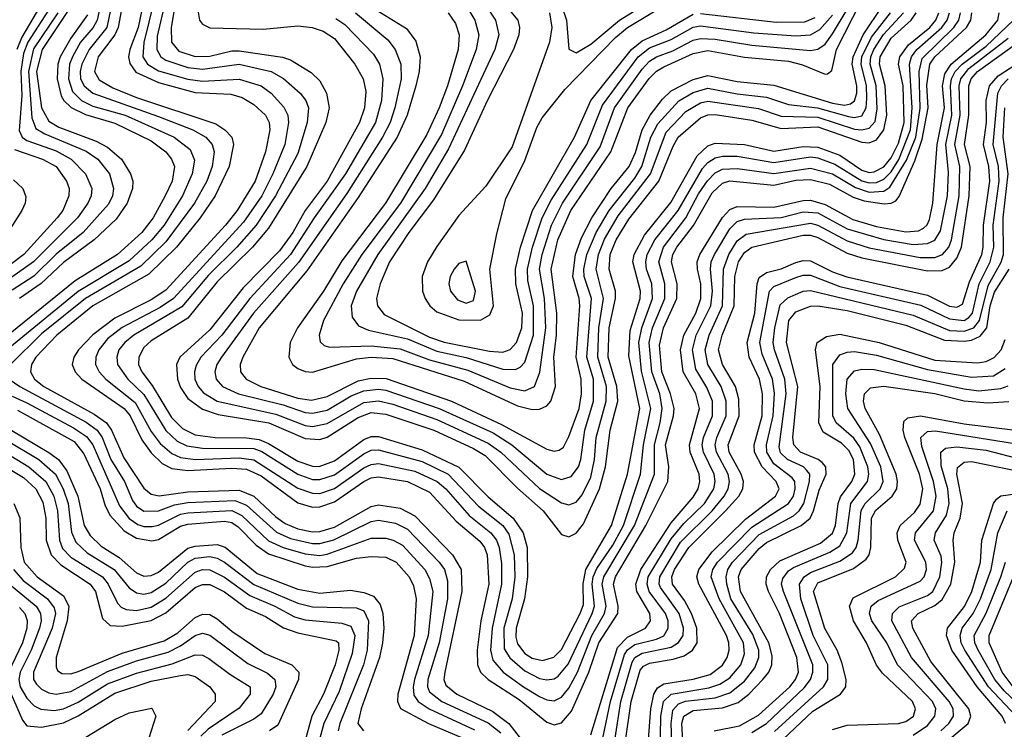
# Model space of a CAD drawing. Header units: inches. Extents: x 501365 to 657855, y 482276 to 547543.
# Tile 494 of 656: x 580531 to 583219, y 528014 to 529951. Entities that reach past the tile are written whole.
import ezdxf

# ---------------------------------------------------------------- set-up
doc = ezdxf.new("R2010")
doc.units = ezdxf.units.IN
doc.header["$MEASUREMENT"] = 0
doc.layers.add('A5582', color=7, linetype='Continuous')

msp = doc.modelspace()

# ---------------------------------------------------------------- linework, layer by layer
at = {"layer": 'A5582', "color": 5}
for points, elevation in [([(580617.5, 529990), (580553.2, 529890), (580541.4, 529858.6), (580534.1, 529810), (580536.2, 529743.8), (580528.8, 529648.8), (580537.3, 529630), (580550, 529621.4), (580630, 529592.7), (580671.1, 529570), (580710.1, 529530), (580727.9, 529490), (580725.8, 529470), (580716.5, 529450), (580688.7, 529410), (580568, 529290), (580487.2, 529232.8)], 3540), ([(580753.4, 530000), (580741.9, 529950), (580731.2, 529930), (580697.1, 529890), (580674.7, 529850), (580666.7, 529830), (580663.5, 529790), (580674.9, 529754.9), (580699.5, 529730), (580730, 529714.9), (580818.4, 529690), (580952.6, 529630), (580996.4, 529596.4), (581007.8, 529567.8), (581002, 529530), (580974.9, 529470), (580925.2, 529390), (580891.2, 529350), (580830, 529293), (580690.6, 529209.4), (580504, 529056)], 3640), ([(580782.8, 530000), (580768.6, 529930), (580720.6, 529870), (580700.2, 529830), (580695.9, 529810), (580697, 529790), (580707, 529770), (580730.5, 529750), (580910, 529686.8), (581003.8, 529650), (581039.3, 529630), (581056.6, 529610), (581062.1, 529590), (581056.2, 529550), (581041.4, 529510), (581008.3, 529450), (580930, 529344.5), (580861.6, 529278.4), (580710, 529190), (580590, 529093), (580505.3, 529010)], 3660), ([(580587.5, 529990), (580536.3, 529903.7), (580522.7, 529870)], 3520), ([(580672.1, 529990), (580591.8, 529870), (580576.9, 529810), (580590.5, 529710.5), (580610, 529674.1), (580637.9, 529657.9), (580739.4, 529619.4), (580770, 529602.9), (580808.3, 529570), (580833.6, 529530), (580839.9, 529510), (580839.1, 529490), (580824.5, 529450), (580793.8, 529406.2), (580734.2, 529350), (580650, 529288.6), (580589.5, 529230.5), (580530.1, 529189.9)], 3580), ([(580812.1, 530000), (580799.6, 529930), (580790.4, 529909.6), (580744.7, 529850), (580735.2, 529810), (580747.2, 529787.2), (580784.6, 529764.6), (580850, 529738.6), (581066.5, 529666.5), (581091.2, 529650), (581109.7, 529630), (581114.3, 529610), (581102.3, 529550), (581064.8, 529470), (581023.2, 529410), (580958.4, 529330), (580883.6, 529256.4), (580730.6, 529169.4), (580632.4, 529090), (580575, 529030), (580563.3, 529010), (580559.8, 528990), (580571.3, 528970), (580596.7, 528950), (580734.1, 528874.1), (580767.3, 528850), (580781.7, 528830), (580814.9, 528754.9), (580870, 528672.3), (580890, 528655.6), (580911.6, 528651.6), (580990, 528662), (581130, 528666.4), (581170.1, 528650), (581230, 528593.5), (581255.6, 528575.6), (581290, 528560.9), (581330, 528553.1), (581350, 528553.7), (581390, 528565.6), (581490, 528622.2), (581510, 528626.3), (581570, 528617.9), (581610, 528596.5), (581712.9, 528490), (581735.7, 528450), (581738, 528390), (581691.7, 528170), (581689.1, 528150), (581694.6, 528134.6), (581724.1, 528110), (581822.6, 528062.6), (581866.6, 528030), (581912.9, 527970)], 3680), ([(580868.7, 530000), (580853.8, 529930), (580831, 529870), (580827.8, 529850), (580831.4, 529831.4), (580847.8, 529807.8), (580910, 529779.7), (581010, 529752.5), (581107.4, 529747.4), (581138.3, 529738.3), (581170, 529719.6), (581201.9, 529690), (581211.9, 529670), (581214, 529650), (581201.5, 529590), (581173.4, 529510), (581124.7, 529430), (581093, 529390), (580930, 529212.4), (580890, 529186.5), (580790, 529136.5), (580730, 529090.6), (580690.9, 529050), (580678.3, 529030), (580674.3, 529010), (580682.1, 528990), (580700.7, 528970), (580816.1, 528890), (580831.9, 528870), (580864.4, 528804.4), (580890, 528768.3), (580919.6, 528739.6), (580945.7, 528725.7), (580990, 528720.6), (581110, 528726.4), (581150, 528723.6), (581190, 528706.2), (581290, 528632.4), (581330, 528620.5), (581350, 528620.8), (581390, 528634.4), (581470, 528690.2), (581490, 528700), (581510, 528703.4), (581590, 528690.6), (581650, 528661.6), (581722.3, 528582.3), (581787.2, 528527.2), (581800, 528510), (581807.1, 528490), (581811.9, 528410), (581790.2, 528310), (581779.8, 528230), (581780.5, 528190), (581788.7, 528170), (581810.1, 528150), (581894.7, 528094.7), (581970, 528033.7), (581990, 528025.8), (582010, 528031.1), (582037.1, 528062.9), (582084.7, 528170), (582111.9, 528250), (582163.9, 528330), (582165.3, 528350), (582151.8, 528410), (582157.4, 528430), (582240.4, 528570), (582300.3, 528690), (582303.4, 528730), (582294.1, 528790), (582316.4, 528870), (582317.4, 528890), (582308.2, 528930), (582283.8, 528990), (582277.4, 529062.6), (582289.1, 529110), (582325.4, 529190), (582325.8, 529230), (582310.5, 529290), (582314.4, 529310), (582324.8, 529330), (582370.4, 529389.6), (582421.4, 529478.6), (582450, 529505), (582470, 529510.9), (582590, 529499.7), (582650, 529512.8), (582690, 529515), (582742.4, 529502.4), (582806.8, 529466.8), (582836.3, 529456.3), (582891.5, 529448.5), (582910, 529450), (582923.1, 529456.9), (582932, 529468), (582974.7, 529565.3), (582995.3, 529624.7), (583011, 529710), (583008, 529772), (583015.9, 529830), (583029.2, 529850), (583115.8, 529930), (583127.9, 529950), (583130.8, 529970)], 3720), ([(580896.7, 530000), (580869.2, 529889.2), (580866.8, 529850), (580879.5, 529830), (580910, 529811.3), (580990, 529788.6), (581030, 529782.9), (581130, 529788.9), (581190, 529770.8), (581216.9, 529750), (581252.1, 529712.1), (581262.6, 529690), (581264.9, 529670), (581254.6, 529610), (581221.9, 529530), (581191.4, 529470), (581141.9, 529398.1), (580950.5, 529189.5), (580914.3, 529165.7), (580810, 529110.9), (580770, 529079.9), (580746.5, 529050), (580738.5, 529030), (580737.6, 529010), (580747.4, 528990), (580765.7, 528970), (580845.6, 528905.6), (580890, 528826.9), (580914.4, 528794.4), (580946.3, 528766.3), (580970, 528755.5), (581010.7, 528750.7), (581130, 528755.2), (581169.6, 528749.6), (581290, 528672.4), (581330, 528658.2), (581350, 528657.9), (581390, 528670.8), (581470, 528727.3), (581490, 528736.8), (581510, 528739.7), (581610, 528718.9), (581670.6, 528690), (581694, 528670), (581757.8, 528597.8), (581817.1, 528550), (581832.8, 528530), (581840, 528510), (581846.5, 528466.5), (581846.6, 528410), (581820.4, 528290), (581815.8, 528230), (581822.2, 528202.2), (581851, 528170), (581906, 528130), (581950, 528102.9), (581970, 528093.9), (581990, 528091.9), (582010, 528101.6), (582030, 528125.9), (582053.8, 528170), (582092.7, 528270), (582127.6, 528330), (582132.1, 528350), (582121.6, 528410), (582125.6, 528430), (582209.5, 528570), (582264.3, 528710), (582263.7, 528790), (582280, 528850), (582285.4, 528890), (582278.2, 528930), (582257, 528990), (582249.3, 529070), (582259, 529110), (582292.3, 529190), (582292.2, 529230), (582275.6, 529290), (582288.5, 529330), (582349.8, 529410), (582384.2, 529475.8), (582408.7, 529511.3), (582430, 529532.7), (582450, 529542.5), (582490, 529544.7), (582590, 529530.7), (582690, 529545.9), (582750, 529529.9), (582812.9, 529492.9), (582850, 529480.2), (582890, 529482.7), (582906.4, 529493.6), (582952.3, 529567.7), (582977.4, 529630), (582989.4, 529709.4), (582986.8, 529810), (582994.6, 529845.4), (583081.8, 529930), (583094.7, 529950), (583099.5, 529970)], 3740), ([(580928.1, 530000), (580906.2, 529906.2), (580904.7, 529870), (580915.9, 529850), (580930, 529840.5), (580990, 529820.4), (581030, 529815.9), (581130, 529829.4), (581217.6, 529810), (581250.6, 529790.6), (581296.3, 529750), (581311.9, 529730), (581319.1, 529710), (581315.6, 529670), (581290, 529585.6), (581229.3, 529470), (581176.4, 529390), (581123.2, 529330), (581046.2, 529253.8), (580973.2, 529166.8), (580842.1, 529090), (580817.3, 529070), (580801.4, 529050), (580795.6, 529030), (580798, 529010), (580825.6, 528970), (580870, 528927.8), (580929.8, 528829.8), (580960.8, 528800.8), (580987.4, 528787.4), (581030, 528781.4), (581170, 528780.3), (581191.8, 528771.8), (581290, 528710.4), (581330, 528696), (581350, 528695.3), (581390, 528708.2), (581470, 528766), (581490, 528775.5), (581510, 528776.7), (581630, 528745.1), (581700.3, 528710), (581783.2, 528623.2), (581849.8, 528569.8), (581866.7, 528546.7), (581880.6, 528490), (581882.7, 528430), (581875.2, 528370), (581852.3, 528290), (581853.8, 528233.8), (581868.7, 528208.7), (581910, 528173.4), (581950, 528152.7), (581970, 528148.4), (581990, 528151.8), (582000.8, 528159.2), (582028.6, 528191.4), (582094.2, 528330), (582100.2, 528350), (582094.3, 528410), (582097, 528430), (582106.8, 528453.2), (582150, 528516.6), (582179.1, 528570), (582226.2, 528710), (582233.9, 528790), (582254.4, 528890), (582228.9, 528991.1), (582221.1, 529070), (582229.1, 529110), (582258.7, 529190), (582256.9, 529230), (582242.5, 529270), (582240.1, 529290), (582244.1, 529310), (582264.9, 529350), (582328.9, 529430), (582395.5, 529544.5), (582410, 529561.1), (582430, 529573.6), (582450, 529578.3), (582490, 529578.3), (582590, 529561.5), (582690, 529576.8), (582710, 529574.2), (582756.9, 529556.9), (582830, 529511.5), (582850, 529505.9), (582870, 529506.6), (582890, 529515.4), (582910, 529535.7), (582931, 529569), (582963.3, 529650), (582968.1, 529710), (582960, 529830), (582965.7, 529850), (582980.5, 529870), (583048.8, 529930), (583063, 529950), (583069.5, 529970)], 3760), ([(580955.8, 530000), (580944.4, 529930), (580945.3, 529890), (580965.1, 529865.1), (581010, 529850.4), (581050, 529851.8), (581110, 529866), (581130, 529866), (581248.3, 529848.3), (581270, 529841.2), (581326.6, 529806.6), (581350, 529784.2), (581368.8, 529750), (581376.1, 529710), (581366.4, 529670), (581314.8, 529550), (581210, 529381.7), (581166.4, 529330), (581070, 529235.7), (580990, 529136.4), (580890, 529074.5), (580870, 529056.5), (580855.6, 529030), (580855.3, 529010), (580863.8, 528990), (580892.1, 528952.1), (580944.9, 528864.9), (580975.4, 528835.4), (581010, 528817.9), (581064.4, 528810), (581150, 528809.9), (581184.7, 528804.7), (581210, 528794.1), (581290, 528745.7), (581330, 528731.8), (581348.5, 528731.5), (581390, 528746.4), (581470, 528804.9), (581490, 528813.1), (581510, 528812.9), (581630, 528777), (581729.5, 528729.5), (581810, 528648), (581878.3, 528590), (581905.8, 528550), (581916.4, 528510), (581917.4, 528430), (581909.2, 528370), (581886.5, 528290), (581885.7, 528265.7), (581890, 528246.9), (581910, 528220.9), (581930, 528207.7), (581958.3, 528201.7), (581988.9, 528211.1), (582010, 528231.9), (582061.2, 528330), (582070, 528354.9), (582069.5, 528410.5), (582076.6, 528450), (582146.3, 528570), (582190, 528710), (582224, 528890), (582193.7, 529033.7), (582197.3, 529102.7), (582225.1, 529190), (582226.1, 529210), (582205, 529290), (582208.4, 529310), (582236.8, 529363.2), (582308.3, 529451.7), (582380.4, 529579.6), (582410, 529606.4), (582430, 529613.6), (582510, 529610.7), (582590, 529592.2), (582670, 529604.4), (582710, 529603.2), (582770, 529581.2), (582830, 529539.9), (582850, 529534.1), (582863.9, 529536.1), (582890, 529549.3), (582910, 529573.9), (582930, 529614.2), (582946, 529670), (582943.1, 529770), (582930.4, 529830), (582934.3, 529850), (582958, 529882), (583016, 529930), (583032.3, 529950), (583040.5, 529970)], 3780), ([(581016.8, 529976.8), (581022, 529950), (581030, 529938.6), (581050, 529928.9), (581195.2, 529924.8), (581290, 529934.4), (581329.5, 529929.5), (581359.5, 529919.5), (581390, 529899.6), (581446.1, 529830), (581468.6, 529790), (581475.4, 529755.4), (581472, 529710), (581458.7, 529670), (581369.8, 529510), (581310, 529429.9), (581276.2, 529370), (581239.7, 529320.3), (581141.3, 529218.7), (581050, 529104.3), (580968.1, 529030), (580958.7, 529010), (580961.3, 528970), (580970, 528947), (580990, 528916.9), (581030, 528887.4), (581072.8, 528872.8), (581210.7, 528850.7), (581310, 528807.6), (581350, 528804.9), (581370, 528811.5), (581454.7, 528865.3), (581490, 528878.9), (581530, 528874.5), (581661.9, 528830), (581770, 528780.7), (581801.4, 528761.4), (581890, 528672.3), (581960.1, 528610), (582010, 528545.2), (582030, 528539.4), (582050, 528549.3), (582070, 528574.6), (582114.1, 528670), (582130.3, 528730), (582143.1, 528830), (582164.4, 528910), (582161.3, 528950), (582137.6, 529030), (582140.4, 529110), (582157.7, 529190), (582157.4, 529210), (582140.5, 529270), (582142.6, 529310), (582159.6, 529350), (582193.6, 529406.4), (582276.1, 529510), (582314.7, 529605.3), (582329.1, 529630), (582390, 529683.5), (582410, 529691.2), (582430, 529691.9), (582530, 529676.9), (582610, 529654.1), (582710, 529658.6), (582830, 529616.3), (582850, 529614.4), (582870, 529623.4), (582890.7, 529650), (582898.1, 529690), (582894.4, 529770), (582878.9, 529830), (582880.2, 529850), (582910, 529900.4), (582965, 529950), (582978.6, 529970)], 3820), ([(581468.5, 530000), (581586.7, 529926.7), (581612.5, 529892.5), (581623.8, 529850), (581621.8, 529810), (581612.4, 529770), (581588.7, 529690), (581561.3, 529630), (581454.8, 529465.2), (581314.6, 529265.4), (581184.9, 529110), (581139.5, 529030), (581132.9, 529010), (581133.7, 528990), (581149.2, 528970), (581189.5, 528950), (581290, 528918.1), (581327.4, 528912.6), (581370, 528922.3), (581454.8, 528965.2), (581490, 528972.6), (581531.1, 528971.1), (581709.4, 528909.4), (581845.9, 528845.9), (581970, 528778.3), (581990, 528773.2), (582004.2, 528775.8), (582015.6, 528784.4), (582030, 528813.4), (582058, 528890), (582064.3, 528930), (582064.2, 528970), (582050.6, 529030), (582060.1, 529170), (582058.5, 529190), (582041.1, 529250), (582048.3, 529310), (582064.9, 529355.1), (582092.7, 529410), (582145.8, 529490), (582195.1, 529550), (582212, 529588), (582230.3, 529650), (582252, 529690), (582286.1, 529733.9), (582310, 529756.6), (582370, 529787.9), (582410, 529798.9), (582490, 529782.4), (582590, 529772.3), (582750, 529722.8), (582782.6, 529717.4), (582799, 529721), (582810.5, 529729.5), (582816.4, 529750), (582816.7, 529770), (582804.3, 529830), (582806.7, 529850), (582834.2, 529910), (582887.5, 529990)], 3880), ([(581700.4, 529970), (581720.8, 529940.8), (581731.1, 529910), (581727.8, 529870), (581698.5, 529770), (581676.5, 529710), (581642.5, 529637.5), (581529.2, 529450), (581410, 529292.9), (581360.4, 529210), (581289, 529110), (581269.4, 529070), (581265.7, 529030), (581275.2, 529010), (581290, 528999.2), (581310, 528990.4), (581330, 528989), (581450, 529025.5), (581490.5, 529029.5), (581550, 529026.4), (581744.2, 528964.2), (581890, 528896.8), (581930, 528886.8), (581950, 528887.5), (581970, 528896.5), (581980.7, 528910), (581994.2, 528950), (581989.6, 529030), (581996.6, 529090), (581997.3, 529150), (581982, 529270), (582000.4, 529350), (582035.7, 529430), (582145.1, 529590), (582191.3, 529710), (582249.4, 529790.6), (582269.6, 529810.4), (582290, 529822.4), (582370, 529859), (582410, 529866.8), (582510, 529848.8), (582630, 529838.2), (582667.8, 529827.8), (582730, 529802.1), (582736.7, 529803.3), (582748.1, 529811.9), (582761.3, 529870), (582827.7, 530000)], 3920), ([(581757.1, 529977.1), (581773.9, 529950), (581784.8, 529910), (581777, 529870), (581739.9, 529770), (581682.1, 529637.9), (581570.2, 529450), (581465.3, 529310), (581413.6, 529230), (581359.9, 529130), (581348.8, 529090), (581351.2, 529071.2), (581361.6, 529061.6), (581376.8, 529056.8), (581490, 529061.1), (581570, 529052.6), (581650, 529022.3), (581754.1, 528994.1), (581870, 528946), (581910, 528937.6), (581936.3, 528950), (581951.3, 528988.7), (581967.4, 529110), (581963.6, 529190), (581950.1, 529270), (581957.4, 529310), (581982.8, 529390), (582012.7, 529450), (582115.9, 529604.1), (582154.9, 529710), (582230, 529816.1), (582250, 529837.5), (582270, 529849.5), (582314.2, 529865.8), (582370, 529894.7), (582390, 529899.9), (582430, 529897.8), (582530, 529881.7), (582690, 529867.2), (582710, 529870.3), (582730, 529884.3), (582750, 529912.8), (582790, 529978.5)], 3940), ([(581803.6, 529990), (581830.1, 529950), (581839.1, 529910), (581828, 529870), (581701.6, 529598.4), (581637.4, 529490), (581509, 529310), (581450.1, 529210), (581435.9, 529170), (581438.6, 529138.6), (581455.7, 529115.7), (581483.4, 529103.4), (581590, 529079.6), (581670, 529045.7), (581750, 529028.9), (581850, 528996.9), (581884.2, 528995.8), (581897.5, 529002.5), (581910, 529016.4), (581934.1, 529090), (581934, 529170), (581918.6, 529238.6), (581917.1, 529270), (581930.9, 529330), (581957.6, 529410), (581981.6, 529458.4), (582079.3, 529610), (582122, 529718), (582219.2, 529850), (582250, 529873.8), (582310, 529897.1), (582370, 529930.9), (582390, 529934.1), (582535.2, 529915.2), (582650, 529907.3), (582690, 529910), (582715.8, 529924.2), (582750, 529963.5)], 3960), ([(581849.1, 530000), (581890.6, 529950), (581895.5, 529930), (581893.5, 529910), (581879.3, 529870), (581808.4, 529731.6), (581745.5, 529594.5), (581660.9, 529459.1), (581593.4, 529370), (581540.5, 529290), (581514.9, 529230), (581504.9, 529190), (581507.8, 529170), (581525.8, 529145.8), (581650, 529084), (581690, 529071), (581813.5, 529046.5), (581850, 529043.7), (581870, 529050.4), (581887.6, 529070), (581901.9, 529110), (581903.6, 529150), (581885.1, 529230), (581884.3, 529270), (581898.4, 529330), (581931.2, 529430), (582045.7, 529630), (582090, 529730), (582201, 529870), (582230, 529893.3), (582296.4, 529923.6), (582370, 529966)], 3980), ([(581977.1, 529970), (581983.4, 529930), (581977.1, 529890), (581875.8, 529604.2), (581803.3, 529496.7), (581730, 529416.4), (581670, 529332.1), (581644.4, 529290), (581629.4, 529250), (581630.4, 529210), (581637.9, 529190), (581650.8, 529170), (581670, 529153.5), (581730, 529131.8), (581789.1, 529130.9), (581814.5, 529145.5), (581824.6, 529170), (581814.5, 529270), (581833.2, 529366.8), (581858.1, 529461.9), (581910, 529566.4), (581943, 529657), (581957.1, 529682.9), (582019.5, 529760.5), (582157.3, 529902.7), (582190.2, 529929.8), (582306.9, 530000)], 4020), ([(582005, 530000), (582010.5, 529990), (582024, 529950), (582030.6, 529870.6), (582050, 529860.1), (582090, 529883.8), (582168.8, 529950), (582249.7, 530000)], 4040), ([(580715.5, 529964.5), (580670, 529900.6), (580641.3, 529850), (580634.6, 529830), (580632.5, 529790), (580643.5, 529743.5), (580650.9, 529730), (580671.1, 529711.1), (580710, 529691.8), (580790, 529668.7), (580890, 529619.9), (580930.1, 529590), (580945.5, 529570), (580953.2, 529550), (580946.8, 529510), (580928, 529470), (580895.5, 529410), (580864, 529370), (580798.1, 529310), (580682.2, 529237.8), (580490, 529082.7)], 3620), ([(580634.4, 529970), (580568.1, 529871.9), (580554.6, 529810), (580563.5, 529683.5), (580574.4, 529654.4), (580599.1, 529639.1), (580711.7, 529591.7), (580743.9, 529570), (580775.6, 529530), (580786.8, 529490), (580783.7, 529470), (580772.9, 529447.1), (580703.8, 529370), (580630, 529310.6), (580569.3, 529250.7), (580510, 529212.8)], 3560), ([(581394, 529954), (581418.1, 529938.1), (581496.5, 529856.5), (581512.9, 529830), (581522.4, 529790), (581518.3, 529730), (581502.2, 529670), (581420.3, 529530), (581334.3, 529410), (581269.9, 529310.1), (581158.7, 529190), (581082.2, 529090), (581025.3, 529030), (581012.6, 529007.4), (581008, 528990), (581009.3, 528970), (581017.6, 528950), (581032.8, 528932.8), (581070, 528910), (581230, 528874.4), (581310, 528843.2), (581330, 528840.2), (581370, 528848.6), (581470, 528905.7), (581510, 528910.7), (581550, 528901), (581670, 528859.8), (581810, 528795), (581844.2, 528770), (581950, 528670.8), (582010, 528632.1), (582030, 528626.6), (582050, 528634.2), (582066.4, 528653.6), (582090, 528702.3), (582100.6, 528750), (582104.4, 528810), (582132.1, 528910), (582132.9, 528950), (582109.2, 529030), (582112.2, 529110), (582124.9, 529190), (582105.1, 529270), (582110.9, 529310), (582127.9, 529352.1), (582164.8, 529415.2), (582253.5, 529530), (582296.3, 529643.7), (582350, 529700.3), (582390, 529723.8), (582410, 529728.8), (582548.4, 529708.4), (582610, 529687.5), (582710, 529685.2), (582810, 529652.5), (582830, 529649.9), (582850, 529655.2), (582866.7, 529673.3), (582872.5, 529707.5), (582869.2, 529770), (582853.4, 529830), (582854.9, 529850), (582862.7, 529870), (582889.2, 529910.8), (582943.7, 529970)], 3840), ([(581447.8, 529970), (581535.9, 529895.9), (581556.3, 529870), (581571.7, 529830), (581572.1, 529790), (581555.2, 529710), (581542.6, 529670), (581521.7, 529630), (581423.5, 529476.5), (581291.9, 529288.1), (581169.2, 529150), (581081.3, 529030), (581069.2, 529010), (581063.7, 528990), (581066.9, 528970), (581084, 528950), (581128.3, 528930), (581250, 528899.6), (581310, 528878.7), (581330, 528876.7), (581370, 528885.4), (581436.2, 528923.8), (581470, 528938), (581510, 528942.7), (581530, 528939.9), (581675.8, 528890), (581823.1, 528823.1), (581874.4, 528790), (581970, 528710.4), (582010, 528695.5), (582036.5, 528703.5), (582056.6, 528730), (582063.3, 528750), (582073.5, 528830), (582097.3, 528910), (582097.7, 528970), (582079.7, 529030), (582091.8, 529190), (582072.4, 529250), (582071.3, 529270), (582079.1, 529310), (582104.5, 529370), (582139.9, 529430), (582210, 529518.4), (582229.8, 529550), (582254.3, 529630), (582273.1, 529666.9), (582330.4, 529729.6), (582370, 529752), (582410, 529764.4), (582490, 529748.2), (582570, 529739.8), (582630, 529719.4), (582709.3, 529710.7), (582793.7, 529686.3), (582810, 529683.7), (582830, 529688.7), (582841.7, 529710), (582844.3, 529735.7), (582842.8, 529770), (582828.4, 529830), (582830.5, 529850), (582856.7, 529903.3), (582908.3, 529970)], 3860), ([(582090, 527999), (582162.6, 528237.4), (582190, 528265.4), (582239.7, 528290), (582253.6, 528310), (582251.3, 528330), (582216.3, 528390), (582213.1, 528410), (582226.7, 528450), (582310, 528577.5), (582370, 528647.7), (582383, 528670), (582387.7, 528690), (582385.7, 528710), (582361.9, 528770), (582359.5, 528790), (582387.3, 528890), (582377, 528930), (582342, 528990), (582334.7, 529050), (582344.1, 529090), (582377.3, 529150), (582391, 529190), (582390.8, 529230), (582381.2, 529270), (582380.8, 529290), (582388, 529310), (582450, 529410.9), (582470, 529433.1), (582490, 529441.4), (582590, 529438.9), (582670, 529457.3), (582690, 529458.1), (582730, 529446.8), (582805.6, 529405.6), (582870, 529386.7), (582950, 529371.6), (582985.3, 529374.7), (582998.5, 529381.5), (583008.9, 529391.1), (583014.8, 529405.2), (583023.8, 529450), (583036.2, 529610), (583055.7, 529710), (583050.3, 529770), (583056.9, 529803.1), (583074.5, 529830), (583168.5, 529910), (583202, 529950), (583205, 529970)], 3680), ([(582123.1, 527990), (582144, 528090), (582182, 528218), (582190, 528231.1), (582210, 528245), (582270, 528260.1), (582290, 528269.4), (582301.6, 528290), (582301, 528310), (582293.8, 528330), (582249.5, 528390), (582243.7, 528410), (582246.9, 528430), (582310, 528533.8), (582344.3, 528575.7), (582400.5, 528630), (582426, 528670), (582430, 528690), (582426.6, 528710), (582398, 528770), (582394.6, 528790), (582397.5, 528810), (582422.1, 528870), (582422.1, 528910), (582407.3, 528947.3), (582377.1, 528997.1), (582367.9, 529050), (582378.3, 529090), (582417.6, 529170), (582422.9, 529210), (582416.7, 529270), (582418.5, 529290), (582427.6, 529310), (582470, 529380.4), (582490, 529400), (582510, 529406), (582610, 529410.7), (582670, 529426.7), (582710, 529423.3), (582790, 529380), (582890, 529350.5), (582970, 529337.6), (583010, 529339.9), (583030, 529349), (583045, 529375), (583063.9, 529470), (583066.6, 529533.4), (583060, 529610), (583076.1, 529690), (583072.4, 529770), (583075.5, 529790), (583085.3, 529810), (583104.7, 529830), (583170, 529878.7), (583244.3, 529950)], 3660), ([(582390, 529968), (582596, 529944), (582674.8, 529945.2), (582702.6, 529957.4)], 3980), ([(582156.5, 527990), (582172.2, 528090), (582202.7, 528197.3), (582210, 528210.2), (582230, 528221.4), (582310, 528238.1), (582329.5, 528250.5), (582342, 528270), (582343.6, 528290), (582331.7, 528330), (582280.9, 528400.9), (582276.6, 528410), (582278.2, 528430), (582335.3, 528524.7), (582422, 528610), (582454.7, 528650), (582465.5, 528670), (582468.8, 528690), (582464.9, 528710), (582433.5, 528770), (582429.8, 528790), (582433.9, 528810), (582459.7, 528870), (582459.6, 528910), (582446.5, 528950), (582409.4, 529010), (582402, 529050), (582413.1, 529090), (582449.6, 529170), (582452.4, 529270), (582466.7, 529310), (582490, 529347.4), (582514.5, 529365.5), (582690, 529395.8), (582710, 529390), (582790, 529347.4), (582850, 529328.1), (582990, 529302.2), (583030, 529301.9), (583050.1, 529309.9), (583067.4, 529330), (583075, 529350), (583095.6, 529470), (583098.3, 529550), (583084.6, 529610), (583098.9, 529690), (583096.3, 529770), (583100.6, 529790), (583122.4, 529817.6), (583230, 529900.2)], 3640), ([(582184.1, 527975.9), (582200.4, 528090), (582225, 528175), (582233.7, 528186.3), (582250, 528194.5), (582314.9, 528205.1), (582345.2, 528214.8), (582368, 528230), (582380.6, 528250), (582380, 528290), (582364.9, 528330), (582345.7, 528365.7), (582313.6, 528410), (582311.7, 528430), (582319.1, 528450), (582357.4, 528510), (582458.2, 528610), (582494.4, 528650), (582505.7, 528670), (582507.1, 528690), (582500.7, 528710), (582468.4, 528770), (582465.4, 528790), (582495.3, 528870), (582494.7, 528914.7), (582485.7, 528950), (582450, 529010), (582438.7, 529050), (582448.7, 529090), (582481.4, 529170), (582483.5, 529250), (582493.1, 529290), (582510, 529315.8), (582530, 529329.8), (582670, 529362.9), (582690, 529362.9), (582710, 529356.6), (582790, 529313.5), (582830, 529300.8), (583010, 529265.6), (583050, 529265.9), (583070, 529275.8), (583090, 529300.2), (583102.6, 529330), (583123.4, 529470), (583126.1, 529550), (583110.7, 529610.7), (583122.4, 529690), (583122, 529770), (583128.8, 529790), (583146.5, 529810), (583250, 529884.5)], 3620), ([(582240.1, 527890), (582253.9, 528070), (582262.2, 528110), (582272.6, 528127.4), (582290, 528138.2), (582370, 528150.5), (582416.5, 528163.5), (582450, 528189.2), (582462.4, 528210), (582468.1, 528230), (582467.4, 528250), (582460.6, 528270), (582385.2, 528410), (582380, 528430), (582384.8, 528450), (582421.9, 528498.1), (582512.6, 528587.4), (582594.2, 528650), (582604.4, 528670), (582596.2, 528690), (582557.9, 528730), (582537.6, 528770), (582536, 528790), (582558, 528870), (582559.2, 528930), (582550.7, 528970), (582522.7, 529030), (582517.5, 529070), (582537.9, 529150), (582544.2, 529230), (582550, 529246.8), (582570, 529260.6), (582610, 529271.1), (582650, 529288), (582670, 529293.9), (582690, 529293), (582750, 529263), (582788.9, 529248.9), (583010, 529198.8), (583070, 529169.3), (583090, 529165.9), (583105.5, 529174.5), (583124.6, 529235.4), (583157.9, 529310), (583161.8, 529330), (583162.9, 529390), (583180, 529510), (583177.3, 529550), (583162.9, 529610), (583170.6, 529670), (583169.9, 529730.1), (583178.8, 529770), (583202.7, 529797.3), (583270, 529841.8)], 3580), ([(582278.8, 527890), (582281.8, 528050), (582288.8, 528090), (582310, 528110), (582412.7, 528127.3), (582442.8, 528137.2), (582470, 528154.6), (582500.2, 528190), (582510, 528219.5), (582507.2, 528250), (582440.4, 528370), (582419, 528430), (582423.3, 528450), (582435.9, 528470), (582530, 528565.4), (582630.2, 528629.8), (582643.6, 528650), (582648.2, 528670), (582646.9, 528690), (582640.4, 528700.4), (582590, 528738.2), (582571, 528770), (582569.5, 528790), (582588.3, 528870), (582591.8, 528931.8), (582586.4, 528970), (582557.9, 529037.9), (582551.6, 529070), (582578.4, 529210), (582590, 529222.2), (582650, 529246.9), (582670, 529254), (582690, 529253.6), (582770, 529222.8), (582991.3, 529171.3), (583070, 529134.6), (583110, 529129.6), (583122.2, 529137.8), (583132.4, 529150), (583150.3, 529229.7), (583180.9, 529290), (583190.4, 529329.6), (583189.1, 529390), (583205.2, 529510), (583203.1, 529550), (583189.3, 529610), (583201.5, 529750), (583211.5, 529770), (583230.1, 529789.9)], 3560), ([(582313.6, 527930), (582309.4, 528030), (582314.4, 528065.6), (582330, 528083.5), (582349.1, 528090.9), (582430, 528099.8), (582470, 528113), (582510, 528145), (582538.4, 528181.6), (582549.4, 528210), (582549.4, 528230), (582532.9, 528272.9), (582472.9, 528370), (582461.7, 528410), (582460.1, 528430), (582464.6, 528450), (582477.4, 528470), (582550, 528545.3), (582643.3, 528596.7), (582659.4, 528610), (582671.6, 528630), (582687.4, 528690), (582688.1, 528710), (582680.5, 528720.5), (582670.7, 528730), (582627, 528750), (582608.6, 528768.6), (582604.7, 528784.7), (582623.9, 528930), (582620.3, 528970), (582591.4, 529050), (582588.3, 529070), (582592.3, 529110), (582607, 529173), (582628.1, 529191.9), (582670, 529209.8), (582690, 529211.7), (582970, 529144.4), (583070, 529102.6), (583110, 529100.4), (583135.7, 529110), (583151.5, 529130), (583174.8, 529225.2), (583211, 529289), (583217.1, 529310), (583216.4, 529410), (583230.2, 529530), (583216.3, 529630), (583220.8, 529710)], 3540), ([(580516.5, 529596.5), (580593.3, 529570), (580629.9, 529549.9), (580658.7, 529510), (580665.4, 529490), (580665.2, 529470), (580648.1, 529430), (580633.2, 529410), (580541.7, 529310), (580466.1, 529253.9)], 3520), ([(580514, 529514), (580538.9, 529490), (580547.4, 529467.4), (580545.9, 529450), (580536.7, 529430), (580498.6, 529370)], 3480), ([(582343.3, 527950), (582338.4, 528030), (582344.5, 528050), (582370, 528064.8), (582450, 528072.8), (582492.7, 528087.3), (582521.9, 528110), (582559.8, 528150), (582576.1, 528170), (582584.2, 528190), (582585.3, 528214.7), (582576.4, 528250), (582499.3, 528390), (582493.1, 528430), (582501.2, 528450), (582550, 528507.6), (582570, 528524.1), (582664.6, 528570), (582689, 528590), (582698.7, 528610), (582713.4, 528666.6), (582732.6, 528710), (582732, 528730), (582722.1, 528742.1), (582710.7, 528750.7), (582662.6, 528770), (582644.3, 528790), (582641.6, 528810), (582655.3, 528950), (582624.6, 529070), (582630.9, 529130), (582650, 529153.8), (582690, 529169.2), (582710.2, 529169.8), (582790, 529157.4), (582950, 529117), (583055.7, 529075.7), (583110, 529073.6), (583130, 529076.5), (583153.4, 529086.6), (583172, 529110), (583180.7, 529170), (583192.5, 529207.5), (583232.3, 529270)], 3520), ([(582427.1, 528010), (582496.5, 528023.5), (582548, 528052), (582633.6, 528130), (582649, 528150), (582657, 528170), (582652.7, 528210), (582605.8, 528330), (582575, 528390), (582568.6, 528410), (582570.2, 528430), (582580.5, 528450), (582606.3, 528473.7), (582717.8, 528522.2), (582750, 528548.9), (582758.7, 528570), (582765.6, 528630), (582771.8, 528648.2), (582802.9, 528690), (582811.3, 528710), (582807.3, 528750), (582794.7, 528774.7), (582774.6, 528794.6), (582724.6, 528824.6), (582713.1, 528850), (582716.2, 528950), (582703.3, 529050), (582707.9, 529070), (582733.5, 529086.5), (582770, 529092.2), (582877.2, 529070), (583030, 529021.3), (583146, 529014), (583170, 529017.9), (583191.2, 529028.8), (583210.4, 529049.6), (583222, 529078.1)], 3480), ([(582530, 528005.1), (582569.9, 528030), (582672.9, 528127.1), (582690, 528150), (582696.8, 528170), (582696.8, 528190), (582616, 528390), (582610.9, 528410), (582614.3, 528425.7), (582630, 528446.1), (582644.1, 528455.9), (582742.8, 528497.2), (582770, 528514.8), (582789.4, 528550), (582800.5, 528630), (582845.6, 528690), (582849.8, 528710), (582846.8, 528730), (582824.9, 528784.9), (582808.8, 528808.8), (582760.4, 528850), (582750.7, 528870), (582750.9, 529010), (582770, 529036), (582790, 529043.6), (582810, 529045), (582870, 529035.5), (583010, 528995.6), (583130, 528974.7), (583190, 528978.6), (583221.6, 528998.4)], 3460), ([(582591.8, 528008.2), (582725.4, 528130), (582737.2, 528150), (582737.8, 528190), (582697.8, 528270), (582663.7, 528370), (582659.6, 528410), (582672.8, 528430), (582690, 528441.7), (582770, 528473), (582804.4, 528495.6), (582814.6, 528510), (582820.4, 528530), (582828.5, 528611.5), (582839.4, 528630), (582880, 528670), (582888.9, 528690), (582881.7, 528730), (582854.1, 528794.1), (582791.6, 528890), (582786.3, 528930), (582790.2, 528969.8), (582810, 528992.1), (582830, 528997.2), (582863.7, 528996.3), (583110, 528943.1), (583150, 528938.1), (583210, 528944.1), (583230, 528951.7)], 3440), ([(580502.2, 528970), (580530.8, 528950), (580712.2, 528852.2), (580741.9, 528830), (580756.1, 528810), (580779.9, 528750), (580816.8, 528690), (580838.8, 528638.8), (580850, 528622.6), (580870, 528608.9), (580910, 528610.2), (580953.6, 528626.4), (580990, 528633.4), (581118.3, 528638.3), (581150, 528625.6), (581231.6, 528551.6), (581270, 528535), (581330, 528521.2), (581350, 528521.2), (581388.8, 528531.2), (581490, 528581.1), (581510, 528584.5), (581556.7, 528576.7), (581590, 528560.3), (581676.4, 528470), (581690.5, 528450), (581698.7, 528418.7), (581698.4, 528370), (581676.5, 528250), (581645.4, 528150), (581643.9, 528130), (581650, 528116.1), (581683, 528090), (581810, 528031.4), (581844.1, 528004.1)], 3660), ([(582614.1, 527985.9), (582696.4, 528063.6), (582772.1, 528110), (582786.7, 528130), (582787.5, 528150), (582776, 528196), (582762.5, 528230), (582729, 528289), (582698.6, 528390), (582710, 528413.3), (582807.1, 528452.9), (582842, 528478), (582850.2, 528490), (582855.2, 528510), (582856.9, 528590), (582868.2, 528611.8), (582913.2, 528650), (582925.4, 528670), (582927.9, 528690), (582923.9, 528710), (582878.2, 528818.2), (582839.6, 528890), (582834.7, 528910), (582837.4, 528930), (582853.7, 528946.3), (582890, 528950.7), (583030, 528930.3), (583110, 528910.7), (583174.6, 528905.4), (583231.5, 528908.5)], 3420), ([(580510, 528922.9), (580550, 528905.5), (580677.2, 528837.2), (580712.8, 528812.8), (580730.2, 528790), (580803.5, 528623.5), (580829.2, 528589.2), (580852.9, 528572.9), (580870, 528567.2), (580892.8, 528567.2), (580910, 528571.4), (580970, 528600.7), (580990, 528604.8), (581110, 528610.8), (581137.2, 528597.2), (581210, 528528.2), (581249.9, 528510.1), (581310, 528493.2), (581350, 528488.7), (581370, 528491.7), (581490, 528535.8), (581530, 528535.4), (581550.4, 528530.4), (581576.3, 528516.3), (581636.6, 528450), (581650, 528425.5), (581658.7, 528390), (581646.1, 528270), (581609, 528150), (581604.9, 528130), (581607.2, 528107.2), (581618.7, 528090), (581649, 528070), (581772.5, 528012.5)], 3640), ([(580524.8, 528884.8), (580679.1, 528799.1), (580705.9, 528765.9), (580750.4, 528670), (580764.2, 528624.2), (580777.7, 528597.7), (580815.7, 528555.7), (580850, 528535.5), (580891.5, 528528.5), (580910, 528532.2), (580970, 528567.9), (580990, 528573.9), (581090, 528582), (581110, 528578.2), (581126.9, 528566.9), (581176.1, 528516.1), (581210, 528493.1), (581310, 528460.5), (581330, 528456.6), (581370, 528458.5), (581450, 528481.4), (581490, 528485.9), (581530, 528483.7), (581558.7, 528470), (581594.3, 528430), (581605.8, 528405.8), (581613.5, 528370), (581607.4, 528270), (581563.2, 528110), (581562.6, 528090), (581570.7, 528070.7), (581647, 528030), (581741.2, 527990)], 3620), ([(582750, 528013.3), (582790, 528025.3), (582930, 528030), (582950, 528035.5), (582971, 528050), (582976.7, 528070), (582968.6, 528090), (582886.6, 528166.6), (582870, 528189), (582843.4, 528250), (582807.3, 528310), (582796.3, 528350), (582806.9, 528373.1), (582922.2, 528430), (582946.7, 528453.3), (582951, 528470), (582928.8, 528530), (582926.9, 528550), (582935, 528570), (582974.4, 528605.6), (582990, 528628), (582996.7, 528670), (582988.1, 528710), (582947.8, 528810), (582942.9, 528830), (582945.4, 528854.5), (582956, 528864), (582990.2, 528869.8), (583110, 528847.4), (583250, 528830.2)], 3380), ([(580509.1, 528829.1), (580609.9, 528769.9), (580636.6, 528750), (580659.1, 528719.1), (580689.5, 528650), (580706.7, 528570), (580722.6, 528542.6), (580753.3, 528513.3), (580802.6, 528482.6), (580850, 528441), (580870, 528432), (580890, 528433.7), (580910, 528442.5), (580990, 528508.1), (581010, 528513.8), (581070, 528518), (581091.3, 528511.3), (581179.4, 528439.4), (581290, 528396.5), (581350, 528385.4), (581433.9, 528393.9), (581470, 528387.6), (581496.8, 528376.8), (581514.8, 528354.8), (581522.1, 528330), (581525, 528290), (581521.4, 528250), (581513.3, 528210), (581463.2, 528070), (581454.3, 528030), (581469.7, 528009.7)], 3580), ([(582970, 527997.4), (583010, 528024), (583030, 528050), (583032.3, 528070), (583023.4, 528090), (582928, 528190), (582898.3, 528250), (582857.4, 528310), (582850.8, 528330), (582856.2, 528350), (582874.6, 528365.4), (582990, 528417.9), (583000.4, 528430), (583007.2, 528450), (583005.1, 528470), (582973.7, 528530), (582977.2, 528550), (583025.7, 528610), (583033.6, 528650), (583026.3, 528690), (582994.1, 528785.9), (582991, 528810), (583010, 528826.4), (583031.3, 528828.7), (583270, 528790.5)], 3360), ([(580490, 528806.1), (580582.5, 528750), (580628.1, 528710), (580649.7, 528670), (580662.6, 528630), (580672.2, 528552.2), (580684.3, 528524.3), (580715.1, 528495.1), (580788.7, 528450), (580830, 528399.9), (580850, 528385.9), (580870, 528382.5), (580890, 528386.9), (580930, 528412.9), (580990, 528470.2), (581010, 528480.9), (581050, 528485.3), (581070, 528481.2), (581090, 528470.3), (581170, 528408.8), (581290, 528357.7), (581330, 528348.5), (581450, 528345), (581470, 528336.9), (581482.8, 528310), (581479.4, 528230), (581469.5, 528190), (581405.2, 528030), (581400.6, 528010)], 3560), ([(580490, 528770.6), (580555.5, 528730), (580602.2, 528690), (580624.1, 528650), (580633.4, 528610), (580638.9, 528530), (580647.8, 528507.8), (580670, 528483.6), (580756.3, 528430), (580772.6, 528410), (580798, 528358), (580807.4, 528347.4), (580821.2, 528341.2), (580850, 528338), (580890, 528346.9), (580930, 528371.8), (581010, 528442.9), (581030, 528449.7), (581050, 528448.9), (581090, 528429.2), (581158.8, 528378.8), (581227.3, 528350), (581280.9, 528320.9), (581310, 528312.8), (581410, 528303.2), (581435.1, 528295.1), (581445.6, 528270), (581438.9, 528221.1), (581402.6, 528117.4), (581361.5, 528030), (581350.3, 527990)], 3540), ([(583045.9, 528010), (583067.7, 528030), (583080.2, 528050), (583079.6, 528070), (583068.6, 528090), (582965.9, 528210), (582912.1, 528310), (582914.1, 528330), (582931.8, 528348.2), (583010, 528379.5), (583023.9, 528390), (583043.7, 528430), (583049.1, 528469.1), (583046.8, 528486.8), (583028.1, 528530), (583031.8, 528550), (583061.5, 528598.5), (583068.4, 528630), (583065.1, 528670), (583046.7, 528733.3), (583046.4, 528770), (583059, 528781), (583090, 528784.5), (583170, 528775.4), (583250, 528754.6)], 3340), ([(580470, 528743.3), (580540.9, 528700.9), (580574.4, 528670), (580593.6, 528633.6), (580602, 528590), (580602.8, 528530), (580616.7, 528490), (580642.9, 528462.9), (580723.2, 528410), (580737.2, 528390), (580756.3, 528316.3), (580777.6, 528297.6), (580810, 528294.9), (580890, 528310.4), (580930, 528332.2), (581010, 528400.5), (581030, 528409.4), (581050, 528408.8), (581090, 528389), (581150, 528344.1), (581201.6, 528321.6), (581251, 528290.9), (581290, 528277.1), (581395.2, 528255.2), (581401.1, 528250), (581402.4, 528230), (581392.4, 528190), (581360.5, 528110), (581328.5, 528050), (581307.2, 527972.8)], 3520), ([(583010, 527936.4), (583120.9, 528030), (583128.3, 528050), (583122.4, 528070), (583018.6, 528198.6), (582969.2, 528290), (582965.8, 528310), (582983.7, 528330), (583030, 528351.6), (583050, 528367.8), (583073.2, 528410), (583084.2, 528470), (583079.6, 528530), (583082.8, 528550), (583099, 528590), (583105.2, 528630), (583089.8, 528710), (583091.5, 528728.5), (583110, 528743), (583130, 528745.1), (583250, 528720.2)], 3320), ([(583222.5, 528030), (583213.1, 528050), (583145.3, 528130), (583076.2, 528230), (583061.8, 528270), (583064.1, 528290), (583110.9, 528349.1), (583130.4, 528389.6), (583154.7, 528470), (583158.4, 528530), (583190, 528630), (583197.8, 528642.2), (583210, 528650.9), (583290, 528662.3)], 3280), ([(580515, 528630), (580530.8, 528590.8), (580533.5, 528510), (580543, 528470), (580578.2, 528430), (580650, 528378.6), (580665.1, 528350), (580660.4, 528310), (580630.1, 528210), (580630, 528184.6), (580634.2, 528174.2), (580645.9, 528165.9), (580670, 528165), (580690, 528171.2), (580810, 528221.5), (580924.9, 528255.1), (580962.4, 528277.6), (581010, 528318.8), (581030, 528328), (581050, 528327.1), (581070, 528315.5), (581110, 528281.4), (581200.3, 528220.3), (581273.9, 528190), (581293.1, 528170), (581291.8, 528150), (581235.1, 528024.9), (581212.7, 528010)], 3480), ([(583252.1, 528050), (583176.3, 528130), (583111.7, 528230), (583101.9, 528250), (583098.4, 528270), (583104.2, 528290), (583134.4, 528330), (583154.3, 528370), (583183.2, 528450), (583201.3, 528550), (583227.3, 528610)], 3260), ([(583270.2, 528070.2), (583218.7, 528118.7), (583193.6, 528150), (583147.6, 528230), (583138.4, 528250), (583136.8, 528270), (583170, 528330.5), (583209.6, 528430), (583222.6, 528470)], 3240), ([(580513.3, 528450), (580540, 528420), (580606.8, 528370), (580625.1, 528345.1), (580628.5, 528330), (580619.1, 528290), (580568.6, 528170), (580568.7, 528150), (580576.7, 528136.7), (580590, 528123.5), (580610, 528113.6), (580630, 528109.4), (580670, 528117), (580770, 528171.9), (580850, 528200.5), (580935.7, 528224.3), (580970, 528241.4), (581010, 528269.5), (581030, 528276.2), (581050, 528271), (581153.4, 528193.4), (581207.2, 528167.2), (581227.2, 528150), (581230.1, 528130), (581222.7, 528110), (581190, 528055.8), (581170, 528041.5), (581082.6, 527997.4)], 3460), ([(583243.1, 528130), (583213.2, 528170), (583177.7, 528250), (583177.6, 528270), (583244, 528430)], 3220), ([(580502.8, 528410), (580575.3, 528350), (580587.7, 528330), (580589.3, 528310), (580584.9, 528290), (580562, 528230), (580531.9, 528170), (580528.6, 528150), (580532.1, 528130), (580550, 528099), (580570, 528077.7), (580588.5, 528068.5), (580625, 528065), (580650, 528070), (580690, 528088), (580770, 528137.7), (580850, 528167), (580947.1, 528192.9), (581010, 528217.5), (581030, 528216), (581047, 528207), (581104.2, 528164.2), (581159.9, 528130), (581159.7, 528110), (581130, 528071.2), (581045.4, 528014.6), (581025.4, 527994.6)], 3440), ([(580530, 528346.5), (580544.3, 528330), (580550.8, 528310.8), (580550, 528290), (580538.2, 528250), (580499.9, 528170)], 3420), ([(580507.5, 528110), (580538.6, 528038.6), (580550, 528023.6), (580590, 528019.2), (580650, 528031), (580690, 528050.2), (580790, 528112.2), (580890, 528145), (580970, 528160.5), (580990, 528163.2), (581010, 528158), (581049.6, 528130), (581064.7, 528110), (581064.2, 528090), (580989.3, 528010.7)], 3420), ([(580690, 527979.7), (580790, 528041), (580830, 528058.6), (580891.2, 528071.2), (580902.3, 528050), (580882.8, 527990)], 3380)]:
    msp.add_lwpolyline(points, dxfattribs=dict(at, elevation=elevation))
at = {"layer": 'A5582', "color": 5, "elevation": 4040}
msp.add_lwpolyline([(581750, 529292.2), (581730, 529285), (581717.4, 529270), (581705.7, 529250), (581702.5, 529230), (581707.2, 529210), (581726, 529186), (581750, 529177.4), (581770, 529184.2), (581775.3, 529210)], close=True, dxfattribs=at)

doc.saveas('drawing.dxf')
